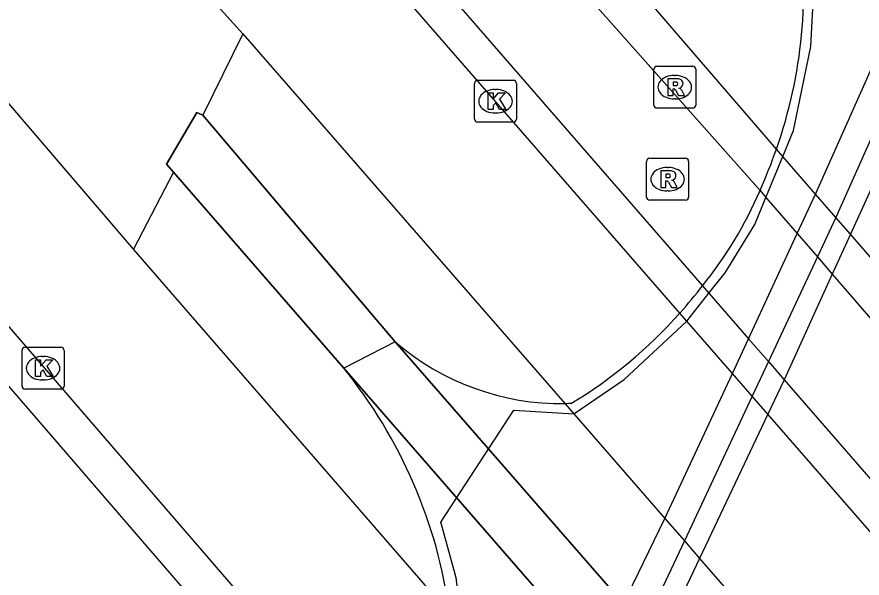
# Model space of a CAD drawing. Extents: x 155018 to 156648, y 383980 to 385733.
# Drawn here: x 156181.77 to 156201.92, y 384413.51 to 384426.89 of the extents above; entities that cross this region are included whole.
import ezdxf

# ---------------------------------------------------------------- set-up
doc = ezdxf.new("R2010")
doc.units = 0
for name, color, linetype in [('IMGEO_Berm_groen', 7, 'Continuous'), ('IMGEO_Berm_open', 7, 'Continuous'), ('IMGEO_Dek', 7, 'Continuous'), ('IMGEO_Fietspad_gesloten', 7, 'Continuous'), ('IMGEO_Kolk', 7, 'Continuous'), ('IMGEO_Muur', 7, 'Continuous'), ('IMGEO_OVBaan_gesloten', 7, 'Continuous'), ('IMGEO_Pijler', 7, 'Continuous'), ('IMGEO_Rijbaan_lokaal_gesloten', 7, 'Continuous'), ('IMGEO_Rijbaan_lokaal_open', 7, 'Continuous'), ('IMGEO_Rijbaan_regionaal_gesloten', 7, 'Continuous'), ('IMGEO_Rioolput', 7, 'Continuous')]:
    doc.layers.add(name, color=color, linetype=linetype)

msp = doc.modelspace()

# ---------------------------------------------------------------- linework, layer by layer
at = {"layer": 'IMGEO_Berm_groen'}
msp.add_lwpolyline([(156185.504, 384423.189), (156185.34, 384423.379), (156186.064, 384424.616), (156186.206, 384424.551)], dxfattribs=at)
at = {"layer": 'IMGEO_Berm_open'}
for points in [[(156187.157, 384426.486), (156186.206, 384424.551)], [(156186.206, 384424.551), (156190.794, 384419.143), (156206.318, 384401.334), (156211.189, 384395.744)], [(156185.504, 384423.189), (156184.549, 384421.35)], [(156210.524, 384394.414), (156205.26, 384400.488), (156189.564, 384418.514), (156185.504, 384423.189)]]:
    msp.add_lwpolyline(points, dxfattribs=at)
at = {"layer": 'IMGEO_Dek'}
for points in [[(156190.794, 384419.143), (156189.564, 384418.514)], [(156194.982, 384417.673), (156194.935, 384417.671), (156194.888, 384417.669), (156194.841, 384417.669)]]:
    msp.add_lwpolyline(points, dxfattribs=at)
for centre, radius, start, end in [((156189.152, 384427.528), 11.379, 340.5605, 8.7246), ((156186.958, 384428.284), 13.7, 336.1864, 340.6314), ((156190.401, 384426.688), 9.905, 321.1939, 336.5897), ((156187.727, 384428.581), 13.177, 318.3902, 322.0681), ((156189.254, 384427.208), 11.124, 300.9952, 318.4551), ((156194.759, 384423.737), 6.068, 229.2017, 270.773), ((156180.429, 384411.099), 11.766, 7.6829, 39.0666)]:
    msp.add_arc(centre, radius, start, end, dxfattribs=at)
at = {"layer": 'IMGEO_Fietspad_gesloten'}
for points in [[(156188.314, 384435.556), (156188.307, 384435.345), (156199.491, 384422.753), (156199.633, 384422.589), (156200.38, 384421.724), (156200.859, 384421.169), (156201.213, 384420.76), (156204.79, 384416.62), (156205.239, 384416.101), (156205.91, 384415.324), (156206.065, 384415.145), (156228.047, 384389.945), (156231.93, 384386.055), (156238.76, 384379.953)], [(156190.98, 384428.7), (156198.12, 384420.481), (156198.273, 384420.305), (156199.217, 384419.219), (156199.69, 384418.673), (156200.067, 384418.24), (156203.622, 384414.149), (156204.068, 384413.634), (156204.637, 384412.979), (156204.802, 384412.79), (156207.994, 384409.121)]]:
    msp.add_lwpolyline(points, dxfattribs=at)
at = {"layer": 'IMGEO_Kolk'}
for p, q in [((156192.759, 384425.381), (156193.611, 384425.381)), ((156192.684, 384424.455), (156192.684, 384425.307)), ((156193.172, 384425.161), (156193.197, 384425.161)), ((156193.685, 384425.307), (156193.685, 384424.455)), ((156193.195, 384424.601), (156193.17, 384424.601)), ((156193.611, 384424.381), (156192.759, 384424.381)), ((156181.893, 384418.088), (156181.893, 384418.94)), ((156181.968, 384419.014), (156182.82, 384419.014)), ((156182.894, 384418.94), (156182.894, 384418.088)), ((156182.381, 384418.794), (156182.406, 384418.794)), ((156182.404, 384418.234), (156182.379, 384418.234)), ((156182.82, 384418.014), (156181.968, 384418.014))]:
    msp.add_line(p, q, dxfattribs=at)
for points in [[(156192.759, 384425.381), (156193.611, 384425.381)], [(156192.684, 384424.455), (156192.684, 384425.307)], [(156193.685, 384425.307), (156193.685, 384424.455)], [(156193.005, 384425.081), (156193.128, 384425.081), (156193.128, 384424.93), (156193.258, 384425.081), (156193.422, 384425.081), (156193.276, 384424.93), (156193.429, 384424.681), (156193.277, 384424.681), (156193.192, 384424.845), (156193.128, 384424.778), (156193.128, 384424.681), (156193.005, 384424.681), (156193.005, 384425.081)], [(156193.611, 384424.381), (156192.759, 384424.381)], [(156181.893, 384418.088), (156181.893, 384418.94)], [(156181.968, 384419.014), (156182.82, 384419.014)], [(156182.894, 384418.94), (156182.894, 384418.088)], [(156182.214, 384418.714), (156182.337, 384418.714), (156182.337, 384418.563), (156182.467, 384418.714), (156182.631, 384418.714), (156182.485, 384418.563), (156182.638, 384418.314), (156182.486, 384418.314), (156182.401, 384418.478), (156182.337, 384418.411), (156182.337, 384418.314), (156182.214, 384418.314), (156182.214, 384418.714)], [(156182.82, 384418.014), (156181.968, 384418.014)]]:
    msp.add_lwpolyline(points, dxfattribs=at)
for centre, start, end in [((156192.761, 384425.305), 91.552, 178.448), ((156192.761, 384425.305), 91.552, 178.448), ((156193.609, 384425.305), 1.552, 88.448), ((156193.609, 384425.305), 1.552, 88.448), ((156192.761, 384424.457), 181.552, 268.448), ((156192.761, 384424.457), 181.552, 268.448), ((156193.609, 384424.457), 271.552, 358.448), ((156193.609, 384424.457), 271.552, 358.448), ((156181.97, 384418.938), 91.552, 178.448), ((156181.97, 384418.938), 91.552, 178.448), ((156182.818, 384418.938), 1.552, 88.448), ((156182.818, 384418.938), 1.552, 88.448), ((156181.97, 384418.09), 181.552, 268.448), ((156181.97, 384418.09), 181.552, 268.448), ((156182.818, 384418.09), 271.552, 358.448), ((156182.818, 384418.09), 271.552, 358.448)]:
    msp.add_arc(centre, 0.0765, start, end, dxfattribs=at)
for centre, major_axis, ratio, start_param, end_param in [((156193.171, 384424.881), (-0.387, 0.002), 0.722429, 4.712389, 7.853982), ((156193.196, 384424.881), (-0.39, 0.002), 0.717154, 1.570796, 4.712389), ((156182.38, 384418.514), (-0.387, 0.002), 0.722429, 4.712389, 7.853982), ((156182.405, 384418.514), (-0.39, 0.002), 0.717154, 1.570796, 4.712389)]:
    msp.add_ellipse(centre, major_axis=major_axis, ratio=ratio, start_param=start_param, end_param=end_param, dxfattribs=at)
at = {"layer": 'IMGEO_Muur'}
for points in [[(156187.66, 384395.719), (156188.526, 384397.372), (156188.768, 384397.844), (156190.515, 384401.249), (156190.962, 384402.135), (156192.566, 384405.351), (156193.011, 384406.267), (156194.675, 384409.688), (156197.223, 384414.929), (156198.832, 384418.391), (156199.217, 384419.219), (156200.38, 384421.724), (156200.817, 384422.664), (156202.612, 384426.697), (156202.847, 384427.226), (156203.64, 384429.006), (156203.758, 384429.272)], [(156204.243, 384428.715), (156203.331, 384426.668), (156203.095, 384426.139), (156201.299, 384422.11), (156200.859, 384421.169), (156199.69, 384418.673), (156199.304, 384417.848), (156197.687, 384414.396), (156196.724, 384412.34), (156195.156, 384409.133), (156193.488, 384405.72), (156193.039, 384404.802), (156191.434, 384401.588), (156190.989, 384400.708), (156189.236, 384397.302), (156188.993, 384396.822), (156188.13, 384395.177)], [(156192.4, 384412.314), (156192.244, 384413.515), (156191.936, 384414.641), (156191.879, 384414.847), (156193.624, 384417.512), (156195.052, 384417.426), (156196.252, 384418.247), (156197.745, 384419.64), (156198.273, 384420.305), (156198.66, 384420.791), (156199.367, 384421.942), (156199.633, 384422.589), (156200.035, 384423.565), (156200.288, 384424.181), (156200.701, 384426.185), (156200.778, 384427.549)], [(156190.794, 384419.143), (156189.564, 384418.514)], [(156194.982, 384417.673), (156194.935, 384417.671), (156194.888, 384417.669), (156194.841, 384417.669)]]:
    msp.add_lwpolyline(points, dxfattribs=at)
for centre, radius, start, end in [((156189.152, 384427.528), 11.379, 340.5605, 8.7246), ((156186.958, 384428.284), 13.7, 336.1864, 340.6314), ((156190.401, 384426.688), 9.905, 321.1939, 336.5897), ((156187.727, 384428.581), 13.177, 318.3902, 322.0681), ((156189.254, 384427.208), 11.124, 300.9952, 318.4551), ((156194.759, 384423.737), 6.068, 229.2017, 270.773), ((156180.429, 384411.099), 11.766, 7.6829, 39.0666)]:
    msp.add_arc(centre, radius, start, end, dxfattribs=at)
at = {"layer": 'IMGEO_OVBaan_gesloten'}
for points in [[(156184.549, 384421.35), (156170.471, 384437.802), (156163.359, 384446.343)], [(156207.367, 384408.575), (156204.532, 384411.839), (156204.331, 384412.07), (156203.681, 384412.818), (156203.235, 384413.33), (156199.678, 384417.419), (156199.304, 384417.848), (156198.832, 384418.391), (156197.745, 384419.64), (156197.579, 384419.831), (156190.407, 384428.073)], [(156187.157, 384426.486), (156194.841, 384417.669), (156195.052, 384417.426), (156197.223, 384414.929), (156197.687, 384414.396), (156198.049, 384413.979), (156201.607, 384409.887), (156202.049, 384409.379), (156204.228, 384406.872), (156204.494, 384406.567), (156212.151, 384397.76)], [(156177.731, 384423.954), (156187.422, 384412.73)], [(156209.6, 384392.575), (156206.361, 384396.189), (156201.925, 384401.32), (156201.737, 384401.537), (156199.497, 384404.122), (156199.058, 384404.629), (156195.511, 384408.723), (156195.156, 384409.133), (156194.675, 384409.688), (156192.4, 384412.314), (156192.089, 384412.672), (156184.549, 384421.35)]]:
    msp.add_lwpolyline(points, dxfattribs=at)
msp.add_arc((156038.024, 384293.758), 199.643, 41.66908, 47.90163, dxfattribs=at)
at = {"layer": 'IMGEO_Pijler'}
msp.add_lwpolyline([(156190.794, 384419.143), (156186.206, 384424.551), (156186.064, 384424.616), (156185.34, 384423.379), (156185.504, 384423.189), (156189.564, 384418.514), (156205.26, 384400.488), (156210.524, 384394.414), (156210.567, 384394.365), (156211.298, 384395.619), (156211.189, 384395.744), (156206.318, 384401.334)], close=True, dxfattribs=at)
at = {"layer": 'IMGEO_Rijbaan_lokaal_gesloten'}
msp.add_lwpolyline([(156216.45, 384404.66), (156206.704, 384415.888), (156206.539, 384416.078), (156205.684, 384417.062), (156205.24, 384417.573), (156201.646, 384421.711), (156201.299, 384422.11), (156200.817, 384422.664), (156200.035, 384423.565), (156199.882, 384423.741), (156189.258, 384436.074)], dxfattribs=at)
at = {"layer": 'IMGEO_Rijbaan_lokaal_open'}
msp.add_lwpolyline([(156186.721, 384412.125), (156177.034, 384423.351)], dxfattribs=at)
at = {"layer": 'IMGEO_Rijbaan_regionaal_gesloten'}
msp.add_lwpolyline([(156204.587, 384428.32), (156203.695, 384426.247), (156203.465, 384425.711), (156201.646, 384421.711), (156201.213, 384420.76), (156200.067, 384418.24), (156199.678, 384417.419), (156198.049, 384413.979), (156197.08, 384411.931), (156195.511, 384408.723), (156193.842, 384405.313), (156193.392, 384404.393), (156191.786, 384401.18), (156191.342, 384400.304), (156189.59, 384396.892), (156189.341, 384396.412), (156188.468, 384394.787)], dxfattribs=at)
at = {"layer": 'IMGEO_Rioolput'}
for p, q in [((156196.958, 384424.791), (156196.958, 384425.643)), ((156197.033, 384425.717), (156197.885, 384425.717)), ((156197.959, 384425.643), (156197.959, 384424.791)), ((156197.446, 384425.497), (156197.471, 384425.497)), ((156197.469, 384424.937), (156197.444, 384424.937)), ((156197.885, 384424.717), (156197.033, 384424.717)), ((156196.787, 384422.596), (156196.787, 384423.448)), ((156196.862, 384423.522), (156197.714, 384423.522)), ((156197.788, 384423.448), (156197.788, 384422.596)), ((156197.275, 384423.302), (156197.3, 384423.302)), ((156197.298, 384422.742), (156197.273, 384422.742)), ((156197.714, 384422.522), (156196.862, 384422.522))]:
    msp.add_line(p, q, dxfattribs=at)
for points in [[(156196.958, 384424.791), (156196.958, 384425.643)], [(156197.033, 384425.717), (156197.885, 384425.717)], [(156197.959, 384425.643), (156197.959, 384424.791)], [(156197.547, 384425.415), (156197.295, 384425.417), (156197.295, 384425.017)], [(156197.295, 384425.017), (156197.419, 384425.017), (156197.419, 384425.179), (156197.43, 384425.179)], [(156197.473, 384425.336), (156197.419, 384425.336), (156197.419, 384425.255)], [(156197.419, 384425.255), (156197.471, 384425.255)], [(156197.477, 384425.15), (156197.548, 384425.017), (156197.688, 384425.017), (156197.623, 384425.143)], [(156197.885, 384424.717), (156197.033, 384424.717)], [(156196.787, 384422.596), (156196.787, 384423.448)], [(156196.862, 384423.522), (156197.714, 384423.522)], [(156197.788, 384423.448), (156197.788, 384422.596)], [(156197.376, 384423.22), (156197.124, 384423.222), (156197.124, 384422.822)], [(156197.302, 384423.141), (156197.248, 384423.141), (156197.248, 384423.06)], [(156197.124, 384422.822), (156197.248, 384422.822), (156197.248, 384422.984), (156197.259, 384422.984)], [(156197.248, 384423.06), (156197.3, 384423.06)], [(156197.306, 384422.955), (156197.377, 384422.822), (156197.517, 384422.822), (156197.452, 384422.948)], [(156197.714, 384422.522), (156196.862, 384422.522)]]:
    msp.add_lwpolyline(points, dxfattribs=at)
for centre, radius, start, end in [((156197.035, 384425.641), 0.0765, 91.552, 178.448), ((156197.035, 384425.641), 0.0765, 91.552, 178.448), ((156197.883, 384425.641), 0.0765, 1.552, 88.448), ((156197.883, 384425.641), 0.0765, 1.552, 88.448), ((156197.546, 384425.305), 0.109, 350.3612, 89.416), ((156197.429, 384425.126), 0.0533, 26.0293, 88.6989), ((156197.455, 384425.444), 0.19, 274.7715, 282.9687), ((156197.479, 384425.24), 0.0964, 77.0061, 93.1865), ((156197.493, 384425.297), 0.0378, 276.6634, 79.6772), ((156197.544, 384425.305), 0.112, 277.5842, 350.9817), ((156197.528, 384425.09), 0.108, 29.5134, 73.7905), ((156197.035, 384424.793), 0.0765, 181.552, 268.448), ((156197.035, 384424.793), 0.0765, 181.552, 268.448), ((156197.883, 384424.793), 0.0765, 271.552, 358.448), ((156197.883, 384424.793), 0.0765, 271.552, 358.448), ((156196.864, 384423.446), 0.0765, 91.552, 178.448), ((156196.864, 384423.446), 0.0765, 91.552, 178.448), ((156197.712, 384423.446), 0.0765, 1.552, 88.448), ((156197.712, 384423.446), 0.0765, 1.552, 88.448), ((156197.308, 384423.045), 0.0964, 77.0061, 93.1865), ((156197.322, 384423.102), 0.0378, 276.6634, 79.6772), ((156197.375, 384423.11), 0.109, 350.3612, 89.416), ((156197.258, 384422.931), 0.0533, 26.0293, 88.6989), ((156197.284, 384423.249), 0.19, 274.7715, 282.9687), ((156197.373, 384423.11), 0.112, 277.5842, 350.9817), ((156197.357, 384422.895), 0.108, 29.5134, 73.7905), ((156196.864, 384422.598), 0.0765, 181.552, 268.448), ((156196.864, 384422.598), 0.0765, 181.552, 268.448), ((156197.712, 384422.598), 0.0765, 271.552, 358.448), ((156197.712, 384422.598), 0.0765, 271.552, 358.448)]:
    msp.add_arc(centre, radius, start, end, dxfattribs=at)
for centre, major_axis, ratio, start_param, end_param in [((156197.445, 384425.217), (-0.387, 0.002), 0.722429, 4.712389, 7.853982), ((156197.47, 384425.217), (-0.39, 0.002), 0.717154, 1.570796, 4.712389), ((156197.274, 384423.022), (-0.387, 0.002), 0.722429, 4.712389, 7.853982), ((156197.299, 384423.022), (-0.39, 0.002), 0.717154, 1.570796, 4.712389)]:
    msp.add_ellipse(centre, major_axis=major_axis, ratio=ratio, start_param=start_param, end_param=end_param, dxfattribs=at)

doc.saveas('drawing.dxf')
